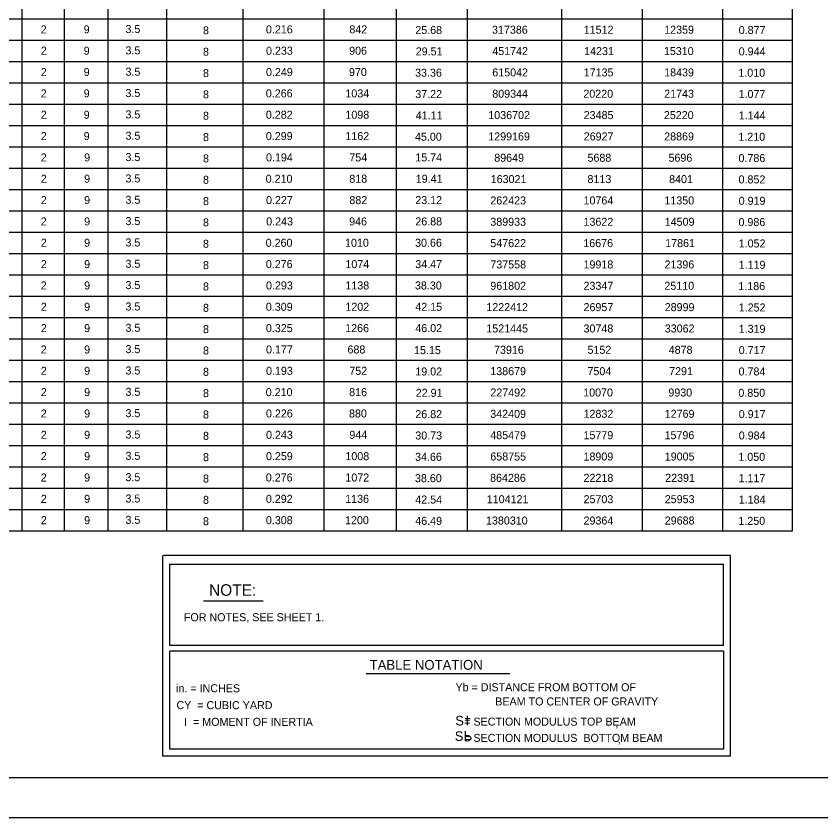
# Model space of a CAD drawing. Extents: x 635698 to 639877, y 296617 to 300175.
# Drawn here: x 639114.2 to 639415.9, y 298257.8 to 298558.4 of the extents above; entities that cross this region are included whole.
import ezdxf

# ---------------------------------------------------------------- set-up
doc = ezdxf.new("R2010")
doc.units = 0
for name, color, linetype in [('1', 7, 'Continuous'), ('2', 7, 'Continuous'), ('3', 7, 'Continuous'), ('PLT-BNDY', 7, 'Continuous')]:
    doc.layers.add(name, color=color, linetype=linetype)

msp = doc.modelspace()

# ---------------------------------------------------------------- linework, layer by layer
at = {"layer": '1'}
for p, q in [((639169.23, 298280.9), (639169.23, 298356.2)), ((639381.93, 298280.9), (639381.93, 298356.2)), ((639171.87, 298322.41), (639171.87, 298352.95)), ((639379.29, 298322.41), (639379.29, 298352.95)), ((639169.23, 298283.54), (639169.23, 298320.29)), ((639379.29, 298322.41), (639171.87, 298322.41)), ((639379.29, 298320.29), (639171.87, 298320.29)), ((639171.87, 298283.54), (639171.87, 298320.29)), ((639379.29, 298320.29), (639379.29, 298283.54)), ((639245.43, 298311.97), (639299.22, 298311.97)), ((639381.93, 298280.9), (639169.23, 298280.9)), ((639379.29, 298283.54), (639171.87, 298283.54)), ((639378.62, 298280.9), (639171.87, 298280.9))]:
    msp.add_line(p, q, dxfattribs=at)
at = {"layer": '2'}
for p, q in [((639405.11, 298826.88), (639405.11, 298365.29)), ((639116.4, 298581.29), (639116.4, 298509.29)), ((639132.22, 298581.29), (639132.22, 298509.29)), ((639148.59, 298581.29), (639148.59, 298509.29)), ((639170.53, 298581.29), (639170.53, 298509.29)), ((639199.16, 298581.29), (639199.16, 298509.29)), ((639229.55, 298581.29), (639229.55, 298509.29)), ((639256.69, 298581.29), (639256.69, 298509.29)), ((639283.3, 298581.29), (639283.3, 298509.29)), ((639318.6, 298581.29), (639318.6, 298509.29)), ((639348.88, 298581.29), (639348.88, 298509.29)), ((639378.95, 298581.29), (639378.95, 298509.29)), ((639405.11, 298557.29), (638853.27, 298557.29)), ((639405.11, 298549.29), (638853.27, 298549.29)), ((639405.11, 298541.29), (638853.27, 298541.29)), ((639405.11, 298533.29), (638853.27, 298533.29)), ((639405.11, 298525.29), (638853.27, 298525.29)), ((639405.11, 298517.29), (638853.27, 298517.29)), ((639405.11, 298509.29), (638853.27, 298509.29)), ((639405.11, 298509.29), (638853.27, 298509.29)), ((639116.4, 298509.29), (639116.4, 298437.29)), ((639132.22, 298509.29), (639132.22, 298437.29)), ((639148.59, 298509.29), (639148.59, 298437.29)), ((639170.53, 298509.29), (639170.53, 298437.29)), ((639405.11, 298509.29), (639199.16, 298509.29)), ((639199.16, 298509.29), (639199.16, 298437.29)), ((639229.55, 298509.29), (639229.55, 298437.29)), ((639256.69, 298509.29), (639256.69, 298437.29)), ((639283.3, 298509.29), (639283.3, 298437.29)), ((639318.6, 298509.29), (639318.6, 298437.29)), ((639348.88, 298509.29), (639348.88, 298437.29)), ((639378.95, 298509.29), (639378.95, 298437.29)), ((639405.11, 298501.29), (638853.27, 298501.29)), ((639405.11, 298493.29), (638853.27, 298493.29)), ((639405.11, 298485.29), (638853.27, 298485.29)), ((639405.11, 298477.29), (638853.27, 298477.29)), ((639405.11, 298469.29), (638853.27, 298469.29)), ((639405.11, 298461.29), (638853.27, 298461.29)), ((639405.11, 298453.29), (638853.27, 298453.29)), ((639405.11, 298445.29), (638853.27, 298445.29)), ((639405.11, 298437.29), (638853.27, 298437.29)), ((639405.11, 298437.29), (638853.27, 298437.29)), ((639116.4, 298437.29), (639116.4, 298365.29)), ((639132.22, 298437.29), (639132.22, 298365.29)), ((639148.59, 298437.29), (639148.59, 298365.29)), ((639170.53, 298437.29), (639170.53, 298365.29)), ((639199.16, 298437.29), (639199.16, 298365.29)), ((639405.11, 298437.29), (639199.16, 298437.29)), ((639229.55, 298437.29), (639229.55, 298365.29)), ((639256.69, 298437.29), (639256.69, 298365.29)), ((639283.3, 298437.29), (639283.3, 298365.29)), ((639318.6, 298437.29), (639318.6, 298365.29)), ((639348.88, 298437.29), (639348.88, 298365.29)), ((639378.95, 298437.29), (639378.95, 298365.29)), ((639405.11, 298429.29), (638853.27, 298429.29)), ((639405.11, 298421.29), (638853.27, 298421.29)), ((639405.11, 298413.29), (638853.27, 298413.29)), ((639405.11, 298405.29), (638853.27, 298405.29)), ((639405.11, 298397.29), (638853.27, 298397.29)), ((639405.11, 298389.29), (638853.27, 298389.29)), ((639405.11, 298381.29), (638853.27, 298381.29)), ((639405.11, 298373.29), (638853.27, 298373.29)), ((639405.11, 298365.29), (638853.27, 298365.29)), ((639405.11, 298365.29), (638853.27, 298365.29)), ((639381.93, 298356.2), (639169.49, 298356.2)), ((639171.87, 298352.95), (639379.29, 298352.95)), ((639184.39, 298339.2), (639206.81, 298339.2)), ((639628.3, 298272.8), (638842.3, 298272.8))]:
    msp.add_line(p, q, dxfattribs=at)
for points in [[(639283.4, 298292.59), (639283.4, 298296.04)], [(639284.36, 298294.99), (639282.46, 298294.99)], [(639282.68, 298286.63), (639282.68, 298290.33)], [(639282.71, 298288.47), (639283.08, 298288.67), (639283.45, 298288.72), (639283.77, 298288.67), (639284.07, 298288.53), (639284.25, 298288.42), (639284.43, 298288.21), (639284.52, 298288.03), (639284.62, 298287.87), (639284.62, 298287.43), (639284.48, 298287.18), (639284.36, 298287.04), (639284.02, 298286.79), (639283.79, 298286.68), (639283.45, 298286.63), (639282.99, 298286.68), (639282.71, 298286.86)]]:
    msp.add_lwpolyline(points, dxfattribs=at)
at = {"layer": 'PLT-BNDY'}
msp.add_lwpolyline([(638802.3, 298851.8), (639643.3, 298851.8), (639643.3, 298257.8), (638802.3, 298257.8)], close=True, dxfattribs=at)

# ---------------------------------------------------------------- texts
at = {"layer": '1'}
for s, height, p in [('CY  = CUBIC YARD', 2.9979, (639174.32, 298298.58)), ('I  = MOMENT OF INERTIA', 2.9979, (639177.19, 298292.32)), (',', 3, (639338.82, 298291.85)), (',', 3, (639339.65, 298285.84))]:
    msp.add_text(s, height=height, dxfattribs=at).set_placement(p)
at = {"layer": '2'}
for s, height, p in [('2', 3, (639123.46, 298551.92)), ('9', 3, (639139.54, 298551.92)), ('3.5', 3, (639155.2, 298552.04)), ('8', 3, (639184.26, 298551.54)), ('0.216', 3, (639207.86, 298551.92)), ('842', 3, (639239.12, 298551.92)), ('25.68', 3, (639263.83, 298551.67)), ('317386', 3, (639292.59, 298551.79)), ('11512', 3, (639326.95, 298551.79)), ('12359', 3, (639357.11, 298551.79)), ('0.877', 3, (639385.05, 298551.67)), ('2', 3, (639123.46, 298543.92)), ('9', 3, (639139.54, 298543.92)), ('3.5', 3, (639155.2, 298544.04)), ('8', 3, (639184.26, 298543.54)), ('0.233', 3, (639207.88, 298543.92)), ('906', 3, (639239.03, 298543.92)), ('29.51', 3, (639263.99, 298543.67)), ('451742', 3, (639292.68, 298543.79)), ('14231', 3, (639327.11, 298543.79)), ('15310', 3, (639357, 298543.79)), ('0.944', 3, (639385.05, 298543.67)), ('2', 3, (639123.46, 298535.92)), ('9', 3, (639139.54, 298535.92)), ('3.5', 3, (639155.2, 298536.04)), ('8', 3, (639184.26, 298535.54)), ('0.249', 3, (639207.87, 298535.92)), ('970', 3, (639238.98, 298535.92)), ('33.36', 3, (639263.75, 298535.67)), ('615042', 3, (639292.68, 298535.79)), ('17135', 3, (639326.95, 298535.79)), ('18439', 3, (639357.11, 298535.79)), ('1.010', 3, (639384.92, 298535.67)), ('2', 3, (639123.46, 298527.92)), ('9', 3, (639139.54, 298527.92)), ('3.5', 3, (639155.2, 298528.04)), ('8', 3, (639184.26, 298527.54)), ('0.266', 3, (639207.8, 298527.92)), ('1034', 3, (639237.63, 298527.92)), ('37.22', 3, (639263.83, 298527.67)), ('809344', 3, (639292.68, 298527.79)), ('20220', 3, (639326.82, 298527.79)), ('21743', 3, (639357.12, 298527.79)), ('1.077', 3, (639385, 298527.67)), ('2', 3, (639123.46, 298519.92)), ('9', 3, (639139.54, 298519.92)), ('3.5', 3, (639155.2, 298520.04)), ('8', 3, (639184.26, 298519.54)), ('0.282', 3, (639207.83, 298519.92)), ('1098', 3, (639237.63, 298519.92)), ('41.11', 3, (639263.99, 298519.67)), ('1036702', 3, (639291.19, 298519.79)), ('23485', 3, (639326.95, 298519.79)), ('25220', 3, (639357, 298519.79)), ('1.144', 3, (639385.05, 298519.67)), ('2', 3, (639123.46, 298511.92)), ('9', 3, (639139.54, 298511.92)), ('3.5', 3, (639155.2, 298512.04)), ('8', 3, (639184.26, 298511.54)), ('0.299', 3, (639207.81, 298511.92)), ('1162', 3, (639237.63, 298511.92)), ('45.00', 3, (639263.7, 298511.67)), ('1299169', 3, (639291.18, 298511.79)), ('26927', 3, (639326.95, 298511.79)), ('28869', 3, (639357.11, 298511.79)), ('1.210', 3, (639384.92, 298511.67)), ('2', 3, (639123.46, 298503.92)), ('9', 3, (639139.71, 298503.92)), ('3.5', 3, (639155.2, 298504.04)), ('8', 3, (639184.26, 298503.54)), ('0.194', 3, (639207.88, 298503.92)), ('754', 3, (639239.11, 298503.92)), ('15.74', 3, (639263.83, 298503.92)), ('89649', 3, (639293.42, 298503.79)), ('5688', 3, (639328.37, 298503.79)), ('5696', 3, (639358.73, 298503.79)), ('0.786', 3, (639384.97, 298503.67)), ('2', 3, (639123.46, 298495.92)), ('9', 3, (639139.71, 298495.92)), ('3.5', 3, (639155.2, 298496.04)), ('8', 3, (639184.26, 298495.54)), ('0.210', 3, (639207.75, 298495.92)), ('818', 3, (639239.11, 298495.92)), ('19.41', 3, (639263.99, 298495.92)), ('163021', 3, (639292.1, 298495.79)), ('8113', 3, (639328.37, 298495.79)), ('8401', 3, (639358.97, 298495.79)), ('0.852', 3, (639385, 298495.67)), ('2', 3, (639123.46, 298487.92)), ('9', 3, (639139.71, 298487.92)), ('3.5', 3, (639155.2, 298488.04)), ('8', 3, (639184.26, 298487.54)), ('0.227', 3, (639207.89, 298487.92)), ('882', 3, (639239.12, 298487.92)), ('23.12', 3, (639263.83, 298487.92)), ('262423', 3, (639291.95, 298487.79)), ('10764', 3, (639326.88, 298487.79)), ('11350', 3, (639357.2, 298487.79)), ('0.919', 3, (639385.04, 298487.67)), ('3.5', 3, (639155.2, 298480.04)), ('2', 3, (639123.46, 298479.92)), ('9', 3, (639139.71, 298479.92)), ('8', 3, (639184.26, 298479.54)), ('0.243', 3, (639207.95, 298479.92)), ('946', 3, (639239.03, 298479.92)), ('26.88', 3, (639263.83, 298479.92)), ('389933', 3, (639291.95, 298479.79)), ('13622', 3, (639326.88, 298479.79)), ('14509', 3, (639357.32, 298479.79)), ('0.986', 3, (639384.97, 298479.67)), ('2', 3, (639123.46, 298471.92)), ('9', 3, (639139.71, 298471.92)), ('3.5', 3, (639155.2, 298472.04)), ('8', 3, (639184.26, 298471.54)), ('0.260', 3, (639207.75, 298471.92)), ('1010', 3, (639237.5, 298471.92)), ('30.66', 3, (639263.75, 298471.92)), ('547622', 3, (639291.95, 298471.79)), ('16676', 3, (639326.8, 298471.79)), ('17861', 3, (639357.49, 298471.79)), ('1.052', 3, (639385.05, 298471.67)), ('2', 3, (639123.46, 298463.92)), ('9', 3, (639139.71, 298463.92)), ('3.5', 3, (639155.2, 298464.04)), ('8', 3, (639184.26, 298463.54)), ('0.276', 3, (639207.8, 298463.92)), ('1074', 3, (639237.63, 298463.92)), ('34.47', 3, (639263.83, 298463.92)), ('737558', 3, (639291.95, 298463.79)), ('19918', 3, (639326.88, 298463.79)), ('21396', 3, (639357.24, 298463.79)), ('1.119', 3, (639385.04, 298463.67)), ('2', 3, (639123.46, 298455.92)), ('9', 3, (639139.71, 298455.92)), ('3.5', 3, (639155.2, 298456.04)), ('0.293', 3, (639207.88, 298455.92)), ('1138', 3, (639237.63, 298455.92)), ('38.30', 3, (639263.7, 298455.92)), ('8', 3, (639184.26, 298455.54)), ('961802', 3, (639291.95, 298455.79)), ('23347', 3, (639326.88, 298455.79)), ('25110', 3, (639357.2, 298455.79)), ('1.186', 3, (639384.91, 298455.67)), ('2', 3, (639123.46, 298447.92)), ('9', 3, (639139.71, 298447.92)), ('3.5', 3, (639155.2, 298448.04)), ('8', 3, (639184.26, 298447.54)), ('0.309', 3, (639207.81, 298447.92)), ('1202', 3, (639237.63, 298447.92)), ('42.15', 3, (639263.83, 298447.92)), ('1222412', 3, (639290.46, 298447.79)), ('26957', 3, (639326.88, 298447.79)), ('28999', 3, (639357.31, 298447.79)), ('1.252', 3, (639385.05, 298447.67)), ('2', 3, (639123.46, 298439.92)), ('9', 3, (639139.71, 298439.92)), ('3.5', 3, (639155.2, 298440.04)), ('8', 3, (639184.26, 298439.54)), ('0.325', 3, (639207.83, 298439.92)), ('1266', 3, (639237.55, 298439.92)), ('46.02', 3, (639263.83, 298439.92)), ('1521445', 3, (639290.46, 298439.79)), ('30748', 3, (639326.88, 298439.79)), ('33062', 3, (639357.33, 298439.79)), ('1.319', 3, (639385.04, 298439.67)), ('2', 3, (639123.46, 298431.92)), ('9', 3, (639139.71, 298431.92)), ('3.5', 3, (639155.2, 298432.04)), ('0.177', 3, (639207.88, 298431.92)), ('688', 3, (639238.41, 298431.92)), ('73916', 3, (639293.35, 298431.79)), ('5152', 3, (639328.37, 298431.79)), ('4878', 3, (639358.81, 298431.79)), ('8', 3, (639184.26, 298431.54)), ('15.15', 3, (639263.35, 298431.67)), ('0.717', 3, (639385.05, 298431.67)), ('2', 3, (639123.46, 298423.92)), ('9', 3, (639139.71, 298423.92)), ('3.5', 3, (639155.2, 298424.04)), ('8', 3, (639184.26, 298423.54)), ('0.193', 3, (639207.88, 298423.92)), ('752', 3, (639239.11, 298423.92)), ('19.02', 3, (639263.83, 298423.67)), ('138679', 3, (639291.94, 298423.79)), ('7504', 3, (639328.37, 298423.79)), ('7291', 3, (639358.97, 298423.79)), ('0.784', 3, (639385, 298423.67)), ('2', 3, (639123.46, 298415.92)), ('9', 3, (639139.71, 298415.92)), ('3.5', 3, (639155.2, 298416.04)), ('8', 3, (639184.26, 298415.54)), ('0.210', 3, (639207.76, 298415.92)), ('816', 3, (639239.04, 298415.92)), ('22.91', 3, (639263.99, 298415.67)), ('227492', 3, (639291.95, 298415.79)), ('10070', 3, (639326.76, 298415.79)), ('9930', 3, (639358.68, 298415.79)), ('0.850', 3, (639384.93, 298415.67)), ('2', 3, (639123.46, 298407.92)), ('9', 3, (639139.71, 298407.92)), ('3.5', 3, (639155.2, 298408.04)), ('0.226', 3, (639207.86, 298407.92)), ('880', 3, (639238.99, 298407.92)), ('26.82', 3, (639263.83, 298407.67)), ('342409', 3, (639291.93, 298407.79)), ('12832', 3, (639326.89, 298407.79)), ('12769', 3, (639357.32, 298407.79)), ('0.917', 3, (639385.06, 298407.67)), ('8', 3, (639184.26, 298407.54)), ('2', 3, (639123.46, 298399.92)), ('9', 3, (639139.71, 298399.92)), ('3.5', 3, (639155.2, 298400.04)), ('8', 3, (639184.26, 298399.54)), ('0.243', 3, (639207.88, 298399.92)), ('944', 3, (639239.11, 298399.92)), ('30.73', 3, (639263.83, 298399.67)), ('485479', 3, (639291.93, 298399.79)), ('15779', 3, (639326.87, 298399.79)), ('15796', 3, (639357.25, 298399.79)), ('0.984', 3, (639385.06, 298399.67)), ('2', 3, (639123.46, 298391.92)), ('9', 3, (639139.71, 298391.92)), ('3.5', 3, (639155.2, 298392.04)), ('8', 3, (639184.26, 298391.54)), ('0.259', 3, (639207.87, 298391.92)), ('1008', 3, (639237.63, 298391.92)), ('34.66', 3, (639263.75, 298391.67)), ('658755', 3, (639291.95, 298391.79)), ('18909', 3, (639326.87, 298391.79)), ('19005', 3, (639357.33, 298391.79)), ('1.050', 3, (639384.92, 298391.67)), ('2', 3, (639123.46, 298383.92)), ('9', 3, (639139.71, 298383.92)), ('3.5', 3, (639155.2, 298384.04)), ('8', 3, (639184.26, 298383.54)), ('0.276', 3, (639207.8, 298383.92)), ('1072', 3, (639237.63, 298383.92)), ('38.60', 3, (639263.7, 298383.67)), ('864286', 3, (639291.86, 298383.79)), ('22218', 3, (639326.89, 298383.79)), ('22391', 3, (639357.49, 298383.79)), ('1.117', 3, (639385, 298383.67)), ('2', 3, (639123.46, 298375.92)), ('9', 3, (639139.71, 298375.92)), ('3.5', 3, (639155.2, 298376.04)), ('8', 3, (639184.26, 298375.54)), ('0.292', 3, (639207.83, 298375.92)), ('1136', 3, (639237.55, 298375.92)), ('42.54', 3, (639263.83, 298375.67)), ('1104121', 3, (639290.62, 298375.79)), ('25703', 3, (639326.89, 298375.79)), ('25953', 3, (639357.33, 298375.79)), ('1.184', 3, (639385.06, 298375.67)), ('2', 3, (639123.46, 298367.92)), ('9', 3, (639139.71, 298367.92)), ('3.5', 3, (639155.2, 298368.04)), ('8', 3, (639184.26, 298367.54)), ('0.308', 3, (639207.83, 298367.92)), ('1200', 3, (639237.5, 298367.92)), ('46.49', 3, (639263.82, 298367.67)), ('1380310', 3, (639290.33, 298367.79)), ('29364', 3, (639326.89, 298367.79)), ('29688', 3, (639357.33, 298367.79)), ('1.250', 3, (639384.92, 298367.67)), ('NOTE:', 4.331, (639186.51, 298341.07)), ('    FOR NOTES, SEE SHEET 1.', 3, (639172.63, 298331.55)), ('S', 3.6, (639278.83, 298292.46)), ('S', 3.6, (639278.64, 298286.66))]:
    msp.add_text(s, height=height, dxfattribs=at).set_placement(p)
at = {"layer": '3'}
for s, height, p in [('TABLE NOTATION', 3.6796, (639246.72, 298313.34)), ('in. = INCHES', 3, (639174.18, 298304.91)), ('Yb = DISTANCE FROM BOTTOM OF', 3, (639278.9, 298305.29)), ('BEAM TO CENTER OF GRAVITY', 3, (639293.81, 298299.96)), ('   = SECTION MODULUS TOP BEAM', 3, (639278.82, 298292.4)), ('   = SECTION MODULUS  BOTTOM BEAM', 3, (639278.8, 298286.3))]:
    msp.add_text(s, height=height, dxfattribs=at).set_placement(p)

doc.saveas('drawing.dxf')
